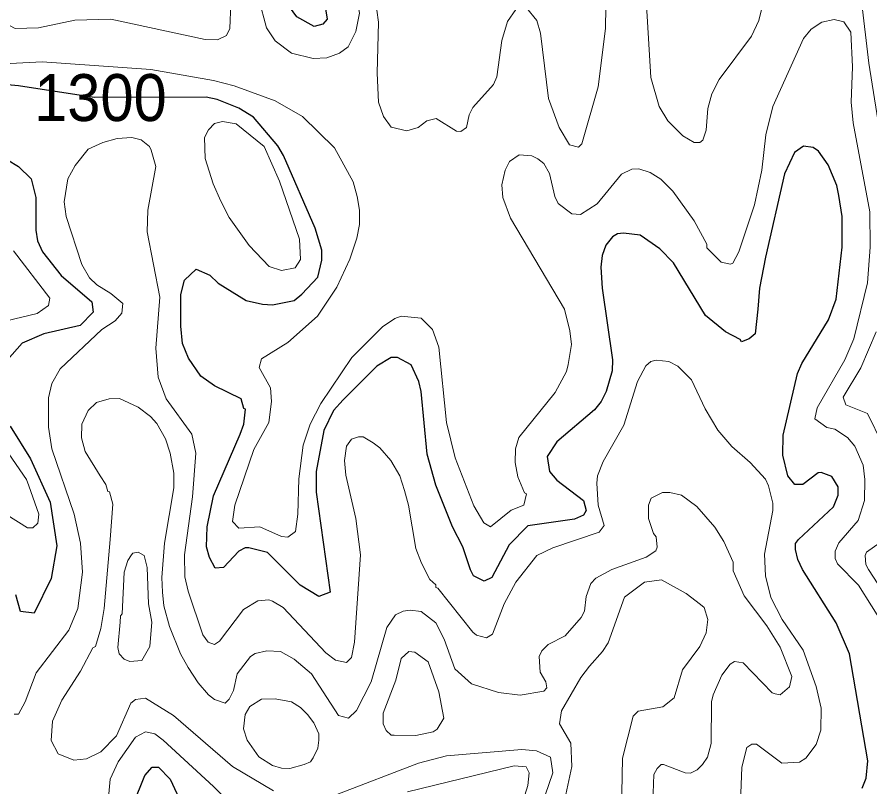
# Model space of a CAD drawing. Extents: x 423 to 448.8, y 7456.3 to 7484.
# Drawn here: x 426.101 to 427.555, y 7468.513 to 7469.826 of the extents above; entities that cross this region are included whole.
import ezdxf
from ezdxf.enums import TextEntityAlignment as Align

# ---------------------------------------------------------------- set-up
doc = ezdxf.new("R2010")
doc.units = 0
doc.header["$LTSCALE"] = 0.032
doc.layers.add('1', color=7, linetype='Continuous', lineweight=25)
doc.layers.add('2', color=7, linetype='Continuous', lineweight=13)
doc.layers.add('61', color=7, linetype='Continuous')

msp = doc.modelspace()

# ---------------------------------------------------------------- linework, layer by layer
at = {"layer": '1'}
msp.add_lwpolyline([(426.5548, 7469.8586), (426.5494, 7469.8788), (426.5479, 7469.9143), (426.551, 7469.9313), (426.5533, 7469.939), (426.5781, 7469.9483), (426.6028, 7469.9321), (426.6082, 7469.9197), (426.6198, 7469.8818), (426.6299, 7469.8223), (426.6221, 7469.8138), (426.6075, 7469.8099), (426.5781, 7469.8261)], close=True, dxfattribs=at)
for points in [[(426.4915, 7469.3427), (426.5193, 7469.3365), (426.5363, 7469.335), (426.5734, 7469.3427), (426.5866, 7469.3536), (426.6136, 7469.3822), (426.6206, 7469.4116), (426.6206, 7469.4286), (426.609, 7469.4657), (426.5549, 7469.5895), (426.5456, 7469.6065), (426.5038, 7469.6552), (426.4791, 7469.6707), (426.4419, 7469.6853), (426.4234, 7469.6892), (426.2323, 7469.6885), (426.1032, 7469.7087), (426.0645, 7469.7117)], [(427.4405, 7469.0287), (427.4273, 7469.0287), (427.4149, 7469.0434), (427.4064, 7469.079), (427.4072, 7469.113), (427.4319, 7469.2182), (427.4389, 7469.2352), (427.4846, 7469.3095), (427.4977, 7469.3451), (427.5078, 7469.4332), (427.5078, 7469.4858), (427.5023, 7469.5214), (427.4985, 7469.5384), (427.4838, 7469.574), (427.4676, 7469.5972), (427.4583, 7469.6034), (427.442, 7469.6057), (427.4265, 7469.5949), (427.4095, 7469.5585), (427.377, 7469.4162), (427.367, 7469.3636), (427.3639, 7469.328), (427.3592, 7469.2855), (427.3492, 7469.277), (427.3361, 7469.2723), (427.3337, 7469.2762), (427.309, 7469.2893), (427.2749, 7469.3172), (427.22, 7469.4069), (427.1968, 7469.4309), (427.1636, 7469.4541), (427.135, 7469.4572), (427.1249, 7469.4564), (427.1164, 7469.451), (427.1048, 7469.4371), (427.0986, 7469.4193), (427.0963, 7469.3992), (427.0986, 7469.3636), (427.1164, 7469.2414), (427.1156, 7469.2229), (427.1056, 7469.1873), (427.0971, 7469.1703), (427.0855, 7469.1563), (427.0212, 7469.1014), (427.005, 7469.0766), (427.0089, 7469.0511), (427.0213, 7469.0364), (427.0669, 7469.0016), (427.0715, 7468.9846), (427.0669, 7468.9768), (427.0514, 7468.9699), (426.9717, 7468.9583), (426.9401, 7468.9258), (426.9106, 7468.8702), (426.8975, 7468.864), (426.8789, 7468.8732), (426.8743, 7468.8833), (426.8612, 7468.9228), (426.8433, 7468.9568), (426.8147, 7469.0279), (426.8, 7469.0805), (426.79, 7469.1873), (426.7861, 7469.2043), (426.773, 7469.2329), (426.7498, 7469.2452), (426.739, 7469.2452), (426.7142, 7469.2306), (426.657, 7469.1733), (426.6407, 7469.1548), (426.6237, 7469.1208), (426.6106, 7469.0511), (426.6106, 7469.0156), (426.6345, 7468.8454), (426.6152, 7468.8377), (426.5835, 7468.857), (426.5278, 7468.9127), (426.4961, 7468.9212), (426.4899, 7468.9212), (426.4791, 7468.915), (426.4527, 7468.8872), (426.4389, 7468.8864), (426.4288, 7468.9042), (426.4241, 7468.9228), (426.4249, 7468.9568), (426.4357, 7469.0094), (426.4814, 7469.1146), (426.4875, 7469.1316), (426.4906, 7469.1571), (426.4876, 7469.1586), (426.4829, 7469.1749), (426.4373, 7469.1973), (426.4141, 7469.2135), (426.3932, 7469.2445), (426.3832, 7469.2692), (426.3801, 7469.2987), (426.3801, 7469.3528), (426.3862, 7469.3775), (426.4063, 7469.3961), (426.4296, 7469.386), (426.4435, 7469.3721), (426.4915, 7469.3427)], [(426.0846, 7469.5825), (426.1032, 7469.5709), (426.1248, 7469.55), (426.1326, 7469.5183), (426.1326, 7469.4626), (426.1356, 7469.4441), (426.1441, 7469.4255), (426.1759, 7469.3852), (426.2284, 7469.3404), (426.2308, 7469.3226), (426.2084, 7469.3002), (426.1465, 7469.2855), (426.1094, 7469.27), (426.0838, 7469.2406)], [(426.0892, 7469.1285), (426.124, 7469.0728), (426.1573, 7468.9986), (426.1689, 7468.9243), (426.1588, 7468.8686), (426.1302, 7468.8098), (426.107, 7468.8121), (426.0985, 7468.8408)], [(427.5418, 7468.5113), (427.5487, 7468.5283), (427.5518, 7468.5576), (427.5201, 7468.7402), (427.4977, 7468.7928), (427.4404, 7468.8841), (427.432, 7468.9011), (427.4281, 7468.9181), (427.4281, 7468.9281), (427.4335, 7468.9351), (427.4931, 7468.9908), (427.5008, 7469.0109), (427.5008, 7469.0248), (427.4899, 7469.0426), (427.4722, 7469.0496), (427.4668, 7469.0488), (427.4405, 7469.0287)], [(426.2988, 7468.4834), (426.3189, 7468.5329), (426.3313, 7468.5468), (426.3421, 7468.5468), (426.3622, 7468.5267), (426.4001, 7468.4448)]]:
    msp.add_lwpolyline(points, dxfattribs=at)
at = {"layer": '2'}
for points in [[(426.6291, 7469.7565), (426.6507, 7469.7643), (426.6655, 7469.7751), (426.6786, 7469.8014), (426.6848, 7469.8323), (426.6794, 7469.8617), (426.6476, 7469.9344), (426.6268, 7469.9646), (426.6075, 7469.9793), (426.5765, 7469.9932), (426.5564, 7469.9948), (426.5363, 7469.9885), (426.517, 7469.9708), (426.5131, 7469.9622), (426.5084, 7469.919), (426.5131, 7469.8571), (426.5262, 7469.8076), (426.5409, 7469.7851), (426.5688, 7469.7643), (426.6059, 7469.755)], [(426.4481, 7469.5121), (426.435, 7469.5415), (426.4218, 7469.5848), (426.4203, 7469.6204), (426.4272, 7469.6335), (426.4373, 7469.6444), (426.4512, 7469.6475), (426.4744, 7469.6436), (426.5224, 7469.6049), (426.5486, 7469.5462), (426.5827, 7469.4472), (426.5842, 7469.4123), (426.5749, 7469.3984), (426.5518, 7469.3938), (426.5309, 7469.4007), (426.4968, 7469.4363), (426.4628, 7469.4843)], [(426.2764, 7468.7944), (426.2772, 7468.8052), (426.2803, 7468.8083), (426.2834, 7468.8794), (426.2895, 7468.8995), (426.2958, 7468.9088), (426.298, 7468.9119), (426.3074, 7468.9134), (426.3174, 7468.908), (426.3228, 7468.8872), (426.3251, 7468.8253), (426.3306, 7468.7944), (426.3275, 7468.7526), (426.3135, 7468.7286), (426.2934, 7468.727), (426.2834, 7468.7309), (426.2748, 7468.7402), (426.2725, 7468.751)], [(426.7436, 7468.6017), (426.7389, 7468.6017), (426.7304, 7468.6095), (426.725, 7468.6211), (426.725, 7468.6389), (426.7467, 7468.6954), (426.7559, 7468.7325), (426.7691, 7468.7441), (426.7792, 7468.7433), (426.8016, 7468.7263), (426.8201, 7468.6752), (426.8286, 7468.6303), (426.817, 7468.6118), (426.8101, 7468.6072), (426.7807, 7468.601)], [(426.5905, 7468.5515), (426.6012, 7468.5561), (426.6059, 7468.5631), (426.6137, 7468.5793), (426.6152, 7468.5933), (426.6152, 7468.604), (426.6067, 7468.6227), (426.5959, 7468.6366), (426.5842, 7468.6489), (426.5688, 7468.6582), (426.541, 7468.6636), (426.5177, 7468.6629), (426.4976, 7468.6505), (426.4899, 7468.6366), (426.4868, 7468.6126), (426.493, 7468.5933), (426.5131, 7468.5646), (426.5363, 7468.5499), (426.5518, 7468.5453), (426.5657, 7468.5445)]]:
    msp.add_lwpolyline(points, close=True, dxfattribs=at)
for points in [[(427.5627, 7469.9336), (427.5487, 7469.9081), (427.5403, 7469.8834), (427.5403, 7469.8586), (427.5534, 7469.7473), (427.5828, 7469.5616)], [(426.7088, 7469.8788), (426.7173, 7469.8169), (426.7149, 7469.7302), (426.7173, 7469.6807), (426.7258, 7469.656), (426.739, 7469.6382), (426.7653, 7469.632), (426.7846, 7469.6374), (426.7993, 7469.649), (426.8155, 7469.6529), (426.8503, 7469.6312), (426.8573, 7469.6305), (426.8673, 7469.6374), (426.872, 7469.6591), (426.8781, 7469.6715), (426.913, 7469.7109), (426.9191, 7469.7241), (426.9276, 7469.7859), (426.937, 7469.8184), (426.9516, 7469.8385)], [(427.2788, 7469.6699), (427.2858, 7469.6947), (427.2981, 7469.7194), (427.3531, 7469.7929), (427.3655, 7469.82), (427.3778, 7469.8695)], [(426.0614, 7469.8339), (426.0769, 7469.8169), (426.0977, 7469.806), (426.1372, 7469.8076), (426.1991, 7469.8207), (426.261, 7469.8223), (426.4218, 7469.7874), (426.4427, 7469.7867), (426.4582, 7469.7944), (426.4636, 7469.806), (426.4651, 7469.8485)], [(426.9694, 7469.8416), (426.9872, 7469.8199), (426.9934, 7469.7983), (427.0073, 7469.6869), (427.0251, 7469.6374), (427.0429, 7469.608), (427.0584, 7469.6042), (427.0638, 7469.6095), (427.0916, 7469.707), (427.104, 7469.806), (427.1048, 7469.8432)], [(427.1744, 7469.8463), (427.1814, 7469.7225), (427.196, 7469.673), (427.2107, 7469.649), (427.2363, 7469.6235), (427.2556, 7469.6119), (427.2649, 7469.6119), (427.2703, 7469.6157), (427.2757, 7469.6328), (427.2788, 7469.6699)], [(426.0227, 7469.7434), (426.1434, 7469.7496), (426.329, 7469.7364), (426.4358, 7469.7178), (426.4713, 7469.7085), (426.541, 7469.683), (426.5874, 7469.656), (426.6423, 7469.6026), (426.6739, 7469.5446), (426.6809, 7469.5199), (426.6848, 7469.4967), (426.6848, 7469.4719), (426.6801, 7469.4487), (426.6685, 7469.4131), (426.6461, 7469.3652), (426.6129, 7469.3156), (426.5626, 7469.2708), (426.5177, 7469.243), (426.5138, 7469.2282), (426.5332, 7469.1935), (426.5348, 7469.1703), (426.5301, 7469.1347), (426.5046, 7469.0883), (426.4721, 7468.9939), (426.4682, 7468.966), (426.479, 7468.9545), (426.5147, 7468.9567), (426.5518, 7468.9405), (426.5626, 7468.939), (426.5757, 7468.949), (426.5796, 7468.9784), (426.5811, 7469.0388), (426.5889, 7469.096), (426.6005, 7469.1316), (426.6191, 7469.1672), (426.6716, 7469.2453), (426.7242, 7469.2978), (426.7451, 7469.3118), (426.756, 7469.3156), (426.79, 7469.3125), (426.8093, 7469.2932), (426.8201, 7469.2631), (426.8333, 7469.1347), (426.848, 7469.0744), (426.8797, 7468.9924), (426.8967, 7468.9637), (426.9083, 7468.9567), (426.9431, 7468.9854), (426.9648, 7468.9939), (426.9694, 7469.0132), (426.9663, 7469.0148), (426.9547, 7469.0419), (426.9501, 7469.0666), (426.9509, 7469.0898), (426.9563, 7469.1091), (427.0182, 7469.1857), (427.0375, 7469.2213), (427.0406, 7469.2337), (427.046, 7469.2677), (427.0437, 7469.2909), (427.0344, 7469.328), (426.9423, 7469.4827), (426.9292, 7469.5183), (426.9277, 7469.54), (426.9331, 7469.5647), (426.9408, 7469.5794), (426.957, 7469.591), (426.9787, 7469.5894), (426.9888, 7469.584), (426.9988, 7469.5763), (427.0089, 7469.5593), (427.0181, 7469.5199), (427.0236, 7469.5082), (427.0468, 7469.4905), (427.0615, 7469.4889), (427.0901, 7469.5074), (427.1318, 7469.5577), (427.1489, 7469.5663), (427.1613, 7469.567), (427.1806, 7469.5608), (427.1984, 7469.5492), (427.2192, 7469.5291), (427.2556, 7469.4781), (427.2772, 7469.4386), (427.2772, 7469.4324), (427.3012, 7469.4077), (427.3175, 7469.4046), (427.3214, 7469.4061), (427.3314, 7469.4255), (427.3585, 7469.5059), (427.3708, 7469.5647), (427.3778, 7469.6251), (427.3894, 7469.673), (427.442, 7469.789), (427.4551, 7469.8053), (427.473, 7469.8169), (427.4939, 7469.8215), (427.5109, 7469.8176), (427.5225, 7469.7999), (427.5256, 7469.7411), (427.5232, 7469.6807)], [(427.5232, 7469.6807), (427.5263, 7469.6452), (427.5549, 7469.4936), (427.5557, 7469.4332), (427.5511, 7469.3729), (427.5279, 7469.277), (427.5124, 7469.2414), (427.4652, 7469.1594), (427.4614, 7469.1408), (427.4814, 7469.1261), (427.4954, 7469.123), (427.5171, 7469.1091), (427.5294, 7469.0944), (427.5434, 7469.062), (427.5464, 7469.0372), (427.5456, 7469.0016), (427.5348, 7468.9676), (427.5023, 7468.9297), (427.4961, 7468.915), (427.4961, 7468.9026), (427.5, 7468.8934), (427.5356, 7468.857), (427.5797, 7468.7866)], [(426.1604, 7469.2012), (426.1743, 7469.2259), (426.2455, 7469.2932), (426.2679, 7469.3079), (426.2795, 7469.3211), (426.2811, 7469.3373), (426.2609, 7469.3543), (426.237, 7469.369), (426.2246, 7469.3814), (426.2115, 7469.4038), (426.1844, 7469.4858), (426.1813, 7469.5106), (426.1874, 7469.55), (426.1998, 7469.5725), (426.2223, 7469.6003), (426.247, 7469.6119), (426.2718, 7469.6189), (426.2965, 7469.6204), (426.3127, 7469.6165), (426.3267, 7469.6049), (426.3298, 7469.5987), (426.3375, 7469.5709), (426.3236, 7469.4967), (426.3228, 7469.4595), (426.3445, 7469.3482), (426.3375, 7469.2615), (426.3414, 7469.212), (426.3553, 7469.1749), (426.3986, 7469.1146), (426.4056, 7469.0821), (426.4001, 7469.0078), (426.3862, 7468.9088), (426.387, 7468.8717), (426.3924, 7468.847), (426.4179, 7468.7727), (426.4265, 7468.7603), (426.4373, 7468.7564), (426.4458, 7468.7619), (426.4868, 7468.816), (426.5116, 7468.8307), (426.5301, 7468.8322), (426.5363, 7468.8299), (426.5548, 7468.8191), (426.6276, 7468.7417), (426.6438, 7468.7294), (426.6624, 7468.7255), (426.6709, 7468.734), (426.6763, 7468.7603), (426.6864, 7468.9088), (426.6786, 7468.9707), (426.6616, 7469.045), (426.6593, 7469.0697), (426.6624, 7469.0945), (426.6709, 7469.106), (426.6833, 7469.1099), (426.691, 7469.1099), (426.708, 7469.0999), (426.7196, 7469.0913), (426.7382, 7469.0697), (426.7536, 7469.0434), (426.7614, 7469.0187), (426.7683, 7468.9939), (426.7807, 7468.9197), (426.7907, 7468.8949), (426.8047, 7468.867), (426.8147, 7468.8577), (426.8148, 7468.8531), (426.8186, 7468.8524), (426.8782, 7468.7773), (426.8844, 7468.7719), (426.9014, 7468.7673), (426.9114, 7468.7735), (426.9315, 7468.8253), (426.9516, 7468.8624), (426.9872, 7468.908), (427.0143, 7468.9212), (427.0932, 7468.9475), (427.0986, 7468.9544), (427.1017, 7468.9591), (427.0916, 7468.9939), (427.0893, 7469.031), (427.0908, 7469.0434), (427.1001, 7469.0682), (427.1357, 7469.13), (427.1589, 7469.2043), (427.1728, 7469.2313), (427.1814, 7469.2383), (427.1907, 7469.2406), (427.2123, 7469.2383), (427.2278, 7469.2305), (427.2509, 7469.2074), (427.2742, 7469.1579), (427.2958, 7469.1215), (427.3198, 7469.0937), (427.3507, 7469.0666), (427.377, 7469.038), (427.3824, 7469.0264), (427.3894, 7468.997), (427.3894, 7468.9846), (427.3755, 7468.9104), (427.377, 7468.8733)], [(426.0831, 7469.3079), (426.1349, 7469.3203), (426.1542, 7469.3342), (426.1565, 7469.3466), (426.0946, 7469.427)], [(427.5658, 7469.2894), (427.5395, 7469.2275), (427.5093, 7469.178), (427.5139, 7469.1648), (427.5511, 7469.1501), (427.5766, 7469.0976)], [(426.0962, 7468.6373), (426.1031, 7468.6373), (426.1147, 7468.6582), (426.1333, 7468.7077), (426.189, 7468.7804), (426.2045, 7468.8176), (426.2122, 7468.8794), (426.2091, 7468.9289), (426.1983, 7468.9784), (426.1604, 7469.0898), (426.1542, 7469.1269), (426.1542, 7469.1764), (426.1604, 7469.2012)], [(426.2424, 7469.0434), (426.2168, 7469.0852), (426.2107, 7469.1084), (426.2115, 7469.1316), (426.2223, 7469.1548), (426.2362, 7469.1687), (426.2579, 7469.1749), (426.2756, 7469.1756), (426.3074, 7469.1609), (426.3282, 7469.1447), (426.339, 7469.1331), (426.3538, 7469.1068), (426.3622, 7469.0821), (426.3684, 7469.0481), (426.3684, 7469.0233), (426.3522, 7468.9289), (426.3476, 7468.8702), (426.3491, 7468.8454), (426.3514, 7468.8222), (426.3607, 7468.7866), (426.3793, 7468.7402), (426.3924, 7468.717), (426.4095, 7468.6907), (426.4272, 7468.6706), (426.4373, 7468.6621), (426.4558, 7468.6559), (426.4628, 7468.6628), (426.4698, 7468.6775), (426.476, 7468.7062), (426.4991, 7468.7356), (426.5069, 7468.741), (426.527, 7468.7456), (426.5502, 7468.7441), (426.5734, 7468.7309), (426.6028, 7468.7062), (426.6492, 7468.635), (426.6662, 7468.6303), (426.6794, 7468.6435), (426.7049, 7468.6923), (426.7312, 7468.7851), (426.7459, 7468.8067), (426.7591, 7468.8129), (426.7714, 7468.8144), (426.79, 7468.8121), (426.8148, 7468.7928), (426.8294, 7468.765), (426.8472, 7468.7147), (426.8758, 7468.6891), (426.9215, 7468.6744), (426.9586, 7468.6698), (426.9988, 7468.6768), (427.0042, 7468.6822), (427.0027, 7468.6923), (426.9926, 7468.7092), (426.9911, 7468.7355), (426.9957, 7468.7456), (427.0065, 7468.7564), (427.0352, 7468.7711), (427.063, 7468.8021), (427.0684, 7468.8129), (427.0715, 7468.8377), (427.0792, 7468.8601), (427.0878, 7468.8694), (427.1149, 7468.884), (427.1736, 7468.9049), (427.1899, 7468.9158), (427.1922, 7468.9219), (427.1906, 7468.9397), (427.186, 7468.9452), (427.1775, 7468.9707), (427.1775, 7468.9939), (427.1821, 7469.0055), (427.2015, 7469.0155), (427.2139, 7469.0155), (427.2339, 7469.0109), (427.2602, 7468.9916), (427.2904, 7468.956), (427.3059, 7468.932), (427.3221, 7468.8965), (427.3221, 7468.8817), (427.3407, 7468.8392), (427.3793, 7468.7882), (427.4018, 7468.7518), (427.4219, 7468.7015), (427.418, 7468.6837), (427.4018, 7468.6706), (427.3933, 7468.6721), (427.3886, 7468.6737), (427.3391, 7468.7247), (427.3244, 7468.7271), (427.3167, 7468.7224), (427.3028, 7468.7038), (427.2881, 7468.6706), (427.285, 7468.6582), (427.2842, 7468.5871), (427.278, 7468.5639), (427.2695, 7468.5515), (427.2603, 7468.5422), (427.2494, 7468.5368), (427.2402, 7468.5375), (427.203, 7468.5515)], [(426.0428, 7469.0024), (426.1186, 7468.9552), (426.1279, 7468.9552), (426.1364, 7468.9629), (426.1379, 7468.9784), (426.1209, 7469.0264), (426.1171, 7469.0372), (426.0745, 7469.0991)], [(426.5379, 7468.5066), (426.4682, 7468.5484), (426.3676, 7468.635), (426.3197, 7468.6644), (426.3027, 7468.6621), (426.295, 7468.6559), (426.2702, 7468.6002), (426.2439, 7468.5731), (426.2192, 7468.5615), (426.1975, 7468.5592), (426.1712, 7468.57), (426.1589, 7468.5925), (426.1612, 7468.6257), (426.1774, 7468.6613), (426.2091, 7468.7108), (426.23, 7468.7503), (426.2346, 7468.7525), (426.2439, 7468.7835), (426.2493, 7468.8176), (426.2594, 7468.9351), (426.264, 7468.9955), (426.2586, 7469.0163), (426.2555, 7469.0171), (426.2524, 7469.0287), (426.2424, 7469.0434)], [(427.582, 7468.9366), (427.5495, 7468.9134), (427.5472, 7468.908), (427.548, 7468.8926), (427.5526, 7468.884), (427.5835, 7468.8369)], [(427.377, 7468.8733), (427.3863, 7468.8361), (427.4056, 7468.799), (427.4413, 7468.7464), (427.4637, 7468.6845), (427.4722, 7468.6474), (427.4714, 7468.6103), (427.4637, 7468.5855), (427.4459, 7468.5623), (427.4351, 7468.5553), (427.4049, 7468.5538), (427.3616, 7468.5863), (427.3538, 7468.5863), (427.3453, 7468.5808), (427.3368, 7468.5469), (427.3337, 7468.4726)], [(427.0367, 7468.5004), (427.0468, 7468.5484), (427.0452, 7468.5878), (427.0259, 7468.6211), (427.029, 7468.6428), (427.0622, 7468.7), (427.0769, 7468.7193), (427.0994, 7468.7441), (427.1086, 7468.7588), (427.1365, 7468.8369), (427.1705, 7468.8624), (427.1999, 7468.8663), (427.2417, 7468.8431), (427.2665, 7468.8245), (427.2726, 7468.8191), (427.2788, 7468.799), (427.2757, 7468.7758), (427.2649, 7468.7526), (427.2355, 7468.7131), (427.2216, 7468.6652), (427.2022, 7468.6497), (427.1597, 7468.6427), (427.1512, 7468.6342), (427.1334, 7468.5623), (427.1311, 7468.4432)], [(426.5015, 7468.4486), (426.4357, 7468.5143), (426.3499, 7468.5933), (426.336, 7468.6041), (426.3197, 7468.6072), (426.3027, 7468.5979), (426.2733, 7468.5561), (426.2594, 7468.5267), (426.2547, 7468.4695)], [(426.9818, 7468.4432), (427.0143, 7468.5376), (427.0104, 7468.5639), (426.9865, 7468.5747), (426.9617, 7468.577), (426.8333, 7468.5662), (426.7854, 7468.5538), (426.6461, 7468.5004)], [(426.9408, 7468.4154), (426.9717, 7468.5159), (426.9741, 7468.5375), (426.9687, 7468.5476), (426.9485, 7468.5491), (426.7668, 7468.505)], [(427.203, 7468.5515), (427.1991, 7468.5515), (427.1922, 7468.5445), (427.1868, 7468.5345), (427.1852, 7468.4865)]]:
    msp.add_lwpolyline(points, dxfattribs=at)

# ---------------------------------------------------------------- texts
at = {"layer": '61', "width": 0.95}
msp.add_text('1300', height=0.08, dxfattribs=at).set_placement((426.243, 7469.6485), align=Align.CENTER)

doc.saveas('drawing.dxf')
